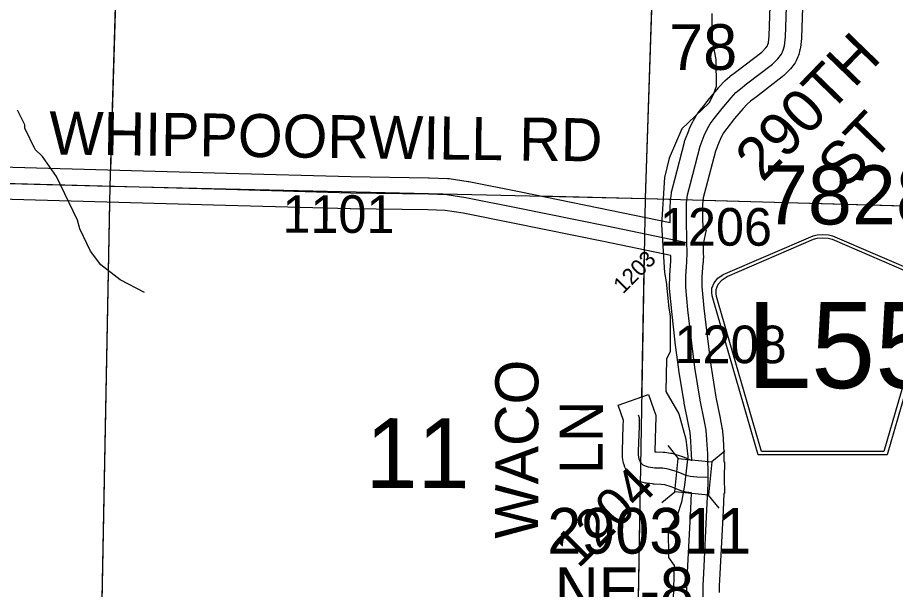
# Model space of a CAD drawing. Extents: x -132.8 to -73.3, y -60 to -26.
# Drawn here: x -111.725 to -110.093, y -34.417 to -33.354 of the extents above; entities that cross this region are included whole.
import ezdxf

# ---------------------------------------------------------------- set-up
doc = ezdxf.new("R2010")
doc.units = 0
for name, color, linetype in [('tdCoHydroRiver', 7, 'Continuous'), ('tdCoSecRdNmbr', 7, 'Continuous'), ('tdCoSecRdTxt', 7, 'Continuous'), ('tdCoSecRteBand', 7, 'Continuous'), ('tdCoSecRteCL', 7, 'Continuous'), ('tdCoSectLine', 7, 'Continuous'), ('tdCoSectLinePart', 7, 'Continuous'), ('tdCoSectNmbr', 7, 'Continuous'), ('tdCoShieldCoRte', 7, 'Continuous'), ('tdCoStrucPriMaintName', 7, 'Continuous'), ('tdCoStrucSec', 7, 'Continuous'), ('tdCoStrucSecCoName', 7, 'Continuous'), ('tdCoStrucSecFHWANum', 7, 'Continuous'), ('tdCoSurfGravel', 7, 'Continuous')]:
    doc.layers.add(name, color=color, linetype=linetype)

msp = doc.modelspace()

# ---------------------------------------------------------------- linework, layer by layer
at = {"layer": 'tdCoHydroRiver'}
for points in [[(-110.4343, -33.3459), (-110.434, -33.3964), (-110.427, -33.4313), (-110.4267, -33.4817), (-110.4319, -33.4974), (-110.4402, -33.5129), (-110.4903, -33.5606), (-110.5138, -33.6152), (-110.5226, -33.6512), (-110.528, -33.7394), (-110.5223, -33.8279), (-110.5196, -33.8453), (-110.5146, -33.8943), (-110.5118, -33.9086), (-110.5119, -33.9748), (-110.5185, -33.9889), (-110.5201, -34.0488), (-110.4959, -34.0904), (-110.4829, -34.138), (-110.4789, -34.1697), (-110.485, -34.2232), (-110.4906, -34.2546), (-110.4991, -34.2796), (-110.5156, -34.306), (-110.5153, -34.358), (-110.5046, -34.3725), (-110.5073, -34.4781)], [(-111.489, -33.8647), (-111.5342, -33.8414), (-111.5698, -33.8137), (-111.5896, -33.788), (-111.6091, -33.7465), (-111.6134, -33.7306), (-111.6524, -33.6491), (-111.6782, -33.6122), (-111.6921, -33.5992), (-111.7116, -33.5593), (-111.7115, -33.553), (-111.725, -33.5258)]]:
    msp.add_lwpolyline(points, dxfattribs=at)
at = {"layer": 'tdCoSecRteBand'}
for points in [[(-110.5116, -33.7349), (-110.5118, -33.7265), (-110.5118, -33.726), (-110.5118, -33.7256), (-110.5116, -33.7045), (-110.5115, -33.6984), (-110.5115, -33.6969), (-110.5114, -33.6953), (-110.5096, -33.6801), (-110.5094, -33.6779), (-110.5089, -33.6759), (-110.5034, -33.6549), (-110.4854, -33.5854), (-110.485, -33.5838), (-110.4844, -33.5822), (-110.4768, -33.5622), (-110.4764, -33.5612), (-110.4759, -33.5601), (-110.4697, -33.5471), (-110.4692, -33.546), (-110.4686, -33.545), (-110.4637, -33.5364), (-110.4627, -33.5346), (-110.4614, -33.5329), (-110.454, -33.5233), (-110.454, -33.5233), (-110.4539, -33.5232), (-110.4391, -33.5042), (-110.4388, -33.5038), (-110.4384, -33.5033), (-110.4217, -33.4834), (-110.4211, -33.4827), (-110.4205, -33.482), (-110.4113, -33.4724), (-110.4104, -33.4714), (-110.4094, -33.4705), (-110.4012, -33.4633), (-110.4005, -33.4627), (-110.3997, -33.4621), (-110.3881, -33.4532), (-110.3418, -33.4177), (-110.3343, -33.4102), (-110.331, -33.406), (-110.3301, -33.4039), (-110.3291, -33.4004), (-110.3278, -33.3874), (-110.3229, -33.24)], [(-110.2629, -33.242), (-110.2678, -33.3905), (-110.2679, -33.3915), (-110.268, -33.3926), (-110.2697, -33.4091), (-110.27, -33.4115), (-110.2706, -33.4139), (-110.2728, -33.422), (-110.2735, -33.4243), (-110.2744, -33.4265), (-110.2779, -33.4341), (-110.2794, -33.4375), (-110.2817, -33.4404), (-110.2884, -33.4488), (-110.2895, -33.4502), (-110.2907, -33.4514), (-110.3008, -33.4615), (-110.3022, -33.4629), (-110.3037, -33.4641), (-110.3516, -33.5008), (-110.3516, -33.5008), (-110.3516, -33.5008), (-110.3624, -33.5091), (-110.3687, -33.5147), (-110.3763, -33.5226), (-110.3921, -33.5415), (-110.4065, -33.56), (-110.4126, -33.5679), (-110.416, -33.5737), (-110.4211, -33.5847), (-110.4278, -33.6021), (-110.4454, -33.67), (-110.4503, -33.6889), (-110.4516, -33.7005), (-110.4516, -33.7051), (-110.4518, -33.7256), (-110.4513, -33.7474), (-110.4453, -33.7487), (-110.4507, -33.7747), (-110.4503, -33.79), (-110.4503, -33.7908), (-110.4501, -33.8013), (-110.4506, -33.8013), (-110.4508, -33.8088), (-110.4508, -33.8095), (-110.4509, -33.8102), (-110.4528, -33.8356), (-110.453, -33.8536), (-110.4492, -33.8939), (-110.4421, -33.9558), (-110.4366, -34), (-110.4269, -34.0595), (-110.4189, -34.0989), (-110.4188, -34.0992), (-110.4187, -34.0995), (-110.4158, -34.1158), (-110.4156, -34.117), (-110.4154, -34.1182), (-110.4137, -34.136), (-110.4137, -34.1366), (-110.4136, -34.1372), (-110.4121, -34.1633), (-110.4121, -34.164), (-110.4121, -34.1646), (-110.4119, -34.1785), (-110.4119, -34.1796), (-110.4108, -34.1797), (-110.4115, -34.2091), (-110.4111, -34.2385), (-110.4121, -34.2385), (-110.4136, -34.2702), (-110.4136, -34.2703), (-110.4136, -34.2704), (-110.4195, -34.3882), (-110.4195, -34.3883), (-110.4195, -34.3883), (-110.4207, -34.4107), (-110.4207, -34.4228)], [(-111.8445, -33.6289), (-111.3365, -33.643), (-111.1052, -33.6494), (-110.9609, -33.6514), (-110.9604, -33.6514), (-110.96, -33.6514), (-110.9257, -33.6529), (-110.9242, -33.6529), (-110.9227, -33.6532), (-110.8874, -33.6583), (-110.8866, -33.6584), (-110.8859, -33.6586), (-110.7895, -33.6778), (-110.7894, -33.6778), (-110.7893, -33.6779), (-110.6236, -33.7116), (-110.6236, -33.7117), (-110.6235, -33.7117), (-110.5116, -33.7349)], [(-110.4807, -34.4237), (-110.4807, -34.4099), (-110.4807, -34.4091), (-110.4807, -34.4083), (-110.4795, -34.3852), (-110.4735, -34.2674), (-110.4722, -34.2375), (-110.4775, -34.237), (-110.4798, -34.2368), (-110.482, -34.2362), (-110.4897, -34.2342), (-110.4915, -34.2338), (-110.4933, -34.233), (-110.5007, -34.2301), (-110.5008, -34.2301), (-110.5008, -34.23), (-110.5099, -34.2264), (-110.522, -34.2227), (-110.5285, -34.2218), (-110.5416, -34.2214), (-110.5431, -34.2213), (-110.5445, -34.2211), (-110.5558, -34.2196), (-110.5581, -34.2193), (-110.5604, -34.2187), (-110.5663, -34.217), (-110.5696, -34.216), (-110.5726, -34.2143), (-110.5765, -34.2121), (-110.5791, -34.2107), (-110.5814, -34.2087), (-110.5848, -34.2058), (-110.5876, -34.2034), (-110.5897, -34.2004), (-110.5922, -34.197), (-110.5945, -34.1937), (-110.5959, -34.1899), (-110.5976, -34.1852), (-110.5987, -34.1824), (-110.5991, -34.1795), (-110.6003, -34.1716), (-110.6007, -34.1693), (-110.6007, -34.167), (-110.6007, -34.1603), (-110.6007, -34.1598), (-110.6007, -34.1592), (-110.599, -34.1127), (-110.5988, -34.1028), (-110.6087, -34.0746), (-110.5521, -34.0548), (-110.5421, -34.0831), (-110.5404, -34.088), (-110.5387, -34.093), (-110.5387, -34.0984), (-110.539, -34.1139), (-110.539, -34.1142), (-110.539, -34.1146), (-110.5407, -34.1609), (-110.5407, -34.1611), (-110.5382, -34.1614), (-110.5248, -34.1619), (-110.5232, -34.1619), (-110.5216, -34.1622), (-110.5112, -34.1637), (-110.509, -34.164), (-110.5068, -34.1646), (-110.4913, -34.1693), (-110.4899, -34.1697), (-110.4887, -34.1702), (-110.4784, -34.1744), (-110.4728, -34.1766), (-110.4719, -34.1768), (-110.4721, -34.1661), (-110.4735, -34.1412), (-110.475, -34.1253), (-110.4777, -34.1105), (-110.4858, -34.0709), (-110.4859, -34.0703), (-110.486, -34.0697), (-110.4959, -34.0091), (-110.496, -34.0085), (-110.496, -34.008), (-110.5017, -33.9631), (-110.5017, -33.963), (-110.5017, -33.9628), (-110.5089, -33.9004), (-110.5089, -33.9001), (-110.509, -33.8998), (-110.5129, -33.8576), (-110.513, -33.856), (-110.513, -33.8544), (-110.5128, -33.834), (-110.5128, -33.833), (-110.5127, -33.8321), (-110.5108, -33.8064), (-110.5105, -33.7964), (-110.6357, -33.7704), (-110.8013, -33.7367), (-110.8969, -33.7176), (-110.9299, -33.7127), (-110.9621, -33.7113), (-111.1062, -33.7094), (-111.1064, -33.7094), (-111.1066, -33.7094), (-111.3382, -33.703), (-111.8462, -33.6889)]]:
    msp.add_lwpolyline(points, dxfattribs=at)
at = {"layer": 'tdCoSecRteCL'}
for points in [[(-110.4807, -33.772), (-110.4818, -33.7258), (-110.4816, -33.7048), (-110.4816, -33.6987), (-110.4798, -33.6834), (-110.4744, -33.6625), (-110.4564, -33.5929), (-110.4488, -33.5729), (-110.4426, -33.5599), (-110.4377, -33.5512), (-110.4303, -33.5416), (-110.4155, -33.5226), (-110.3987, -33.5027), (-110.3896, -33.493), (-110.3814, -33.4859), (-110.3698, -33.477), (-110.322, -33.4403), (-110.3119, -33.4302), (-110.3052, -33.4218), (-110.3018, -33.4141), (-110.2996, -33.406), (-110.2978, -33.3895), (-110.2929, -33.241)], [(-112.5396, -33.641), (-112.2935, -33.6471), (-112.0836, -33.6523), (-111.8454, -33.6589), (-111.3374, -33.673), (-111.1058, -33.6794), (-110.9613, -33.6814), (-110.927, -33.6828), (-110.8918, -33.688), (-110.7953, -33.7073), (-110.6296, -33.741), (-110.4807, -33.772)], [(-110.4415, -34.2089), (-110.4421, -34.165), (-110.4436, -34.1389), (-110.4453, -34.1211), (-110.4483, -34.1049), (-110.4564, -34.0649), (-110.4663, -34.0043), (-110.4719, -33.9594), (-110.4791, -33.897), (-110.483, -33.8548), (-110.4828, -33.8343), (-110.4808, -33.808), (-110.4803, -33.7907), (-110.4807, -33.772)], [(-110.4415, -34.2089), (-110.4622, -34.2084), (-110.4745, -34.2072), (-110.4822, -34.2052), (-110.4896, -34.2022), (-110.4999, -34.198), (-110.5155, -34.1934), (-110.5258, -34.1919), (-110.5406, -34.1914), (-110.552, -34.1899), (-110.5579, -34.1882), (-110.5618, -34.186), (-110.5653, -34.183), (-110.5677, -34.1795), (-110.5695, -34.1749), (-110.5707, -34.167), (-110.5707, -34.1603), (-110.569, -34.1135), (-110.5687, -34.0979), (-110.5705, -34.093)], [(-110.3467, -34.7061), (-110.3476, -34.7051), (-110.3555, -34.7014), (-110.3703, -34.6952), (-110.3787, -34.6906), (-110.3849, -34.6856), (-110.391, -34.6782), (-110.3965, -34.6679), (-110.4002, -34.656), (-110.4053, -34.6343), (-110.4226, -34.5599), (-110.4337, -34.5142), (-110.4458, -34.458), (-110.4497, -34.4393), (-110.4507, -34.4237), (-110.4507, -34.4099), (-110.4495, -34.3867), (-110.4436, -34.2689), (-110.4414, -34.2208), (-110.4415, -34.2089)]]:
    msp.add_lwpolyline(points, dxfattribs=at)
at = {"layer": 'tdCoSectLine'}
for points in [[(-111.5527, -33.667), (-111.5227, -32.6639)], [(-110.558, -33.6899), (-110.5246, -32.6927)], [(-112.54, -33.641), (-111.5527, -33.667)], [(-111.5722, -34.6659), (-111.5527, -33.667)], [(-111.5527, -33.667), (-110.558, -33.6899)], [(-110.5751, -34.6861), (-110.558, -33.6899)], [(-110.558, -33.6899), (-109.5568, -33.7185)]]:
    msp.add_lwpolyline(points, dxfattribs=at)
at = {"layer": 'tdCoSectLinePart'}
for points in [[(-110.558, -33.6899), (-110.5335, -32.9581)], [(-111.5518, -33.637), (-111.538, -33.177)], [(-110.755, -33.6854), (-110.558, -33.6899)], [(-110.5586, -33.7254), (-110.558, -33.6899)], [(-110.558, -33.6899), (-110.5112, -33.6912)], [(-110.4511, -33.693), (-109.5862, -33.7177)], [(-111.5715, -34.6274), (-111.5533, -33.697)], [(-110.5643, -34.0589), (-110.5597, -33.7865)], [(-110.5751, -34.6861), (-110.567, -34.2162)]]:
    msp.add_lwpolyline(points, dxfattribs=at)
at = {"layer": 'tdCoShieldCoRte'}
for points in [[(-110.3481, -34.167), (-110.4301, -33.8841), (-110.4339, -33.8709), (-110.4347, -33.865), (-110.4347, -33.8572), (-110.4304, -33.8469), (-110.4232, -33.8384), (-110.4136, -33.8317), (-110.2463, -33.7594), (-110.2388, -33.7578), (-110.2284, -33.7568), (-110.2179, -33.7578), (-110.2104, -33.7594), (-110.0432, -33.8317), (-110.0336, -33.8384), (-110.0263, -33.8469), (-110.0221, -33.8572), (-110.0221, -33.865), (-110.0228, -33.8709), (-110.0267, -33.8841), (-110.1086, -34.167)], [(-110.3423, -34.1606), (-110.422, -33.8854), (-110.4257, -33.8727), (-110.4264, -33.8671), (-110.4264, -33.8596), (-110.4224, -33.8497), (-110.4154, -33.8415), (-110.4062, -33.8351), (-110.2456, -33.7657), (-110.2384, -33.7641), (-110.2284, -33.7632), (-110.2184, -33.7641), (-110.2111, -33.7657), (-110.0506, -33.8351), (-110.0414, -33.8415), (-110.0344, -33.8497), (-110.0303, -33.8596), (-110.0303, -33.8671), (-110.031, -33.8727), (-110.0347, -33.8854), (-110.1145, -34.1606)]]:
    msp.add_lwpolyline(points, close=True, dxfattribs=at)
at = {"layer": 'tdCoStrucSec'}
for points in [[(-110.5163, -34.1498), (-110.4969, -34.1735), (-110.4347, -34.1798)], [(-110.4104, -34.1599), (-110.4347, -34.1798), (-110.4409, -34.242)], [(-110.5273, -34.2556), (-110.5031, -34.2358), (-110.4969, -34.1735)], [(-110.4211, -34.2662), (-110.4409, -34.242), (-110.5031, -34.2358)]]:
    msp.add_lwpolyline(points, dxfattribs=at)
at = {"layer": 'tdCoSurfGravel'}
for points in [[(-110.4816, -33.7048), (-110.4816, -33.6987), (-110.4798, -33.6834), (-110.4744, -33.6625), (-110.4564, -33.5929), (-110.4488, -33.5729), (-110.4426, -33.5599), (-110.4377, -33.5512), (-110.4303, -33.5416), (-110.4155, -33.5226), (-110.3987, -33.5027), (-110.3896, -33.493), (-110.3814, -33.4859), (-110.3698, -33.477), (-110.322, -33.4403), (-110.3119, -33.4302), (-110.3052, -33.4218), (-110.3018, -33.4141), (-110.2996, -33.406), (-110.2978, -33.3895), (-110.2929, -33.241)], [(-114.5371, -33.5724), (-114.4651, -33.5738), (-114.3033, -33.5822), (-114.1741, -33.5879), (-113.9011, -33.5975), (-113.5073, -33.6118), (-113.124, -33.6249), (-112.6925, -33.6372), (-112.5396, -33.641), (-112.2935, -33.6471), (-112.0836, -33.6523), (-111.8454, -33.6589), (-111.3374, -33.673), (-111.1058, -33.6794), (-110.9613, -33.6814), (-110.927, -33.6828), (-110.8918, -33.688), (-110.7953, -33.7073), (-110.6296, -33.741), (-110.4807, -33.772)], [(-110.4507, -34.4237), (-110.4507, -34.4099), (-110.4495, -34.3867), (-110.4436, -34.2689), (-110.4414, -34.2208), (-110.4415, -34.2089), (-110.4421, -34.165), (-110.4436, -34.1389), (-110.4453, -34.1211), (-110.4483, -34.1049), (-110.4564, -34.0649), (-110.4663, -34.0043), (-110.4719, -33.9594), (-110.4791, -33.897), (-110.483, -33.8548), (-110.4828, -33.8343), (-110.4808, -33.808), (-110.4803, -33.7907), (-110.4807, -33.772), (-110.4818, -33.7258), (-110.4816, -33.7048)], [(-110.4415, -34.2089), (-110.4622, -34.2084), (-110.4745, -34.2072), (-110.4822, -34.2052), (-110.4896, -34.2022), (-110.4999, -34.198), (-110.5155, -34.1934), (-110.5258, -34.1919), (-110.5406, -34.1914), (-110.552, -34.1899), (-110.5579, -34.1882), (-110.5618, -34.186), (-110.5653, -34.183), (-110.5677, -34.1795), (-110.5695, -34.1749), (-110.5707, -34.167), (-110.5707, -34.1603), (-110.569, -34.1135), (-110.5687, -34.0979), (-110.5705, -34.093)]]:
    msp.add_lwpolyline(points, dxfattribs=at)

# ---------------------------------------------------------------- texts
at = {"layer": 'tdCoSecRdNmbr'}
for s, height, rotation, p in [('1101', 0.07, 359.916, (-111.2327, -33.7539)), ('1206', 0.07, 359.9169, (-110.531, -33.7777)), ('1203', 0.03, 44.9168, (-110.5994, -33.8687)), ('1208', 0.07, 359.9169, (-110.5038, -33.9963)), ('1204', 0.07, 44.9168, (-110.6826, -34.3798))]:
    msp.add_text(s, height=height, rotation=rotation, dxfattribs=at).set_placement(p)
at = {"layer": 'tdCoSecRdTxt'}
for s, rotation, p in [('290TH', 45.8608, (-110.3403, -33.6616)), ('WHIPPOORWILL RD', 359.2542, (-111.6665, -33.608)), ('ST', 45.8608, (-110.187, -33.6759)), ('WACO', 89.919, (-110.7573, -34.3228)), ('LN', 89.919, (-110.6372, -34.2029))]:
    msp.add_text(s, height=0.08, rotation=rotation, dxfattribs=at).set_placement(p)
at = {"layer": 'tdCoSectNmbr'}
msp.add_text('11', height=0.13, rotation=359.9164, dxfattribs=at).set_placement((-111.0781, -34.2286))
at = {"layer": 'tdCoShieldCoRte'}
msp.add_text('L55', height=0.16, dxfattribs=at).set_placement((-110.369, -34.0427))
at = {"layer": 'tdCoStrucPriMaintName'}
msp.add_text('78286R680', height=0.11, dxfattribs=at).set_placement((-110.3378, -33.7384))
msp.add_text('78286R680', height=0.11, dxfattribs=at).set_placement((-110.3378, -33.7384))
msp.add_text('78286R680', height=0.11, dxfattribs=at).set_placement((-110.3378, -33.7384))
at = {"layer": 'tdCoStrucSecCoName'}
for s, p in [('78', (-110.5137, -33.4509)), ('NE-8', (-110.7267, -34.4609))]:
    msp.add_text(s, height=0.085, dxfattribs=at).set_placement(p)
at = {"layer": 'tdCoStrucSecFHWANum'}
msp.add_text('290311', height=0.085, dxfattribs=at).set_placement((-110.7403, -34.3506))

doc.saveas('drawing.dxf')
